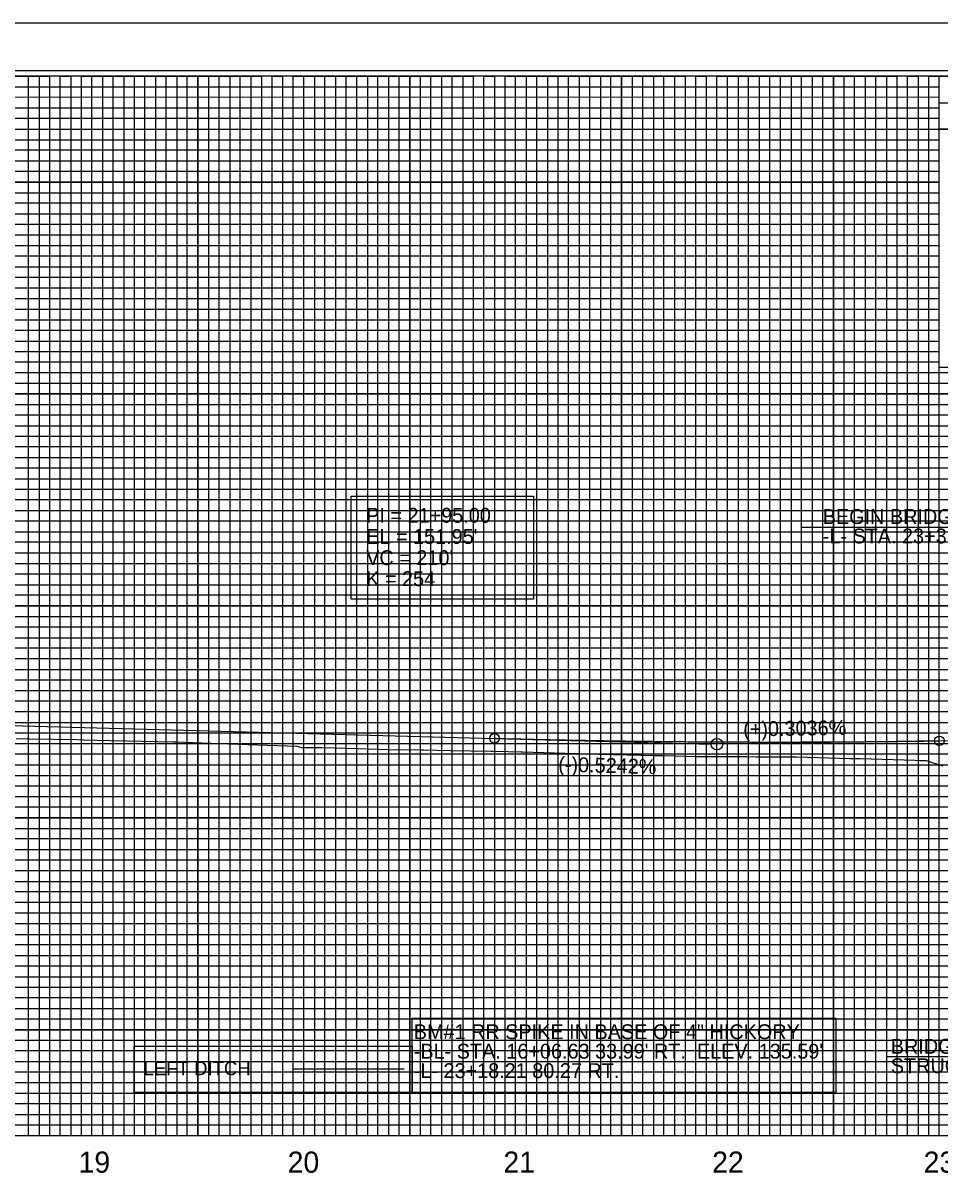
# Model space of a CAD drawing. Extents: x 573468 to 580768, y -57414 to -51768.
# Drawn here: x 579713 to 580145, y -52460 to -51914 of the extents above; entities that cross this region are included whole.
import ezdxf

# ---------------------------------------------------------------- set-up
doc = ezdxf.new("R2010")
doc.units = 0
for name, color, linetype in [('Exist Vertical Profile Ground Line', 7, 'Continuous'), ('Exist Vertical Profile Horizontal Axis Label Major', 7, 'Continuous'), ('Prop Approach Slab Hatching', 7, 'Continuous'), ('Prop Grid Mask', 7, 'Continuous'), ('Prop PFL Ditch Label CELL', 7, 'Continuous'), ('Prop PFL Text', 7, 'Continuous'), ('Prop Vertical Profile Curve Label', 7, 'Continuous'), ('Prop Vertical Profile Grade', 7, 'Continuous'), ('Prop Vertical Profile Grade Label', 7, 'Continuous'), ('Prop VPI Label', 7, 'Continuous'), ('Sheet Cutting Line CELL', 7, 'Continuous'), ('Sheet DOT Grid CELL', 7, 'Continuous'), ('Sheet Layout Profile Border Port 1', 7, 'Continuous'), ('Sheet Plot Border Inside CELL', 7, 'Continuous'), ('Sheet Plot Border Outside CELL', 7, 'Continuous'), ('Sheet Profile CELL', 7, 'Continuous'), ('Sheet Profile Grid Major CELL', 7, 'Continuous'), ('Sheet Profile Grid Middle CELL', 7, 'Continuous'), ('Sheet Profile Grid Minor CELL', 7, 'Continuous')]:
    doc.layers.add(name, color=color, linetype=linetype)

# ---------------------------------------------------------------- blocks, each defined once
blk = doc.blocks.new('Ditch Label Left')
at = {"layer": 'Prop Grid Mask'}
blk.add_lwpolyline([(-75, 12.5), (75, 12.5), (75, -12.5), (-75, -12.5)], close=True, dxfattribs=at)
at = {"layer": 'Prop PFL Ditch Label CELL'}
blk.add_line((10.55, 0.2), (70.55, 0.2), dxfattribs=at)
blk.add_text('LEFT DITCH', height=7.485, dxfattribs=at).set_placement((-70, -3.2))

msp = doc.modelspace()

# ---------------------------------------------------------------- linework, layer by layer
at = {"layer": 'Exist Vertical Profile Ground Line'}
for points in [[(579709.4, -52251.14), (579715.76, -52251.32), (579738.01, -52251.66), (579741.31, -52251.76), (579753.81, -52252.03), (579761.74, -52252.27), (579783.67, -52252.74), (579784.75, -52252.76), (579792.92, -52252.98), (579809.7, -52253.62), (579814.29, -52253.75), (579837.42, -52254.64), (579841.88, -52254.77), (579844.07, -52255.33), (579848.16, -52255.41), (579853.92, -52255.45), (579870.86, -52255.79), (579885.44, -52256.26), (579900.5, -52256.52), (579901.69, -52256.55), (579914.33, -52256.8), (579933.67, -52257.13), (579934.24, -52257.14), (579941.72, -52257.26), (579947.83, -52257.38)], [(579947.83, -52257.38), (579948.46, -52257.39), (579968.57, -52258.1), (579974.87, -52258.2), (579975.45, -52258.23), (579983.01, -52258.37), (579984.61, -52258.45), (580010.86, -52259.16), (580014.6, -52259.22), (580025.63, -52259.52), (580030.05, -52259.67), (580054.56, -52259.68), (580058.49, -52259.77), (580073.74, -52259.77), (580077.8, -52259.85), (580103.03, -52260.59), (580105.78, -52260.62), (580107.82, -52260.57), (580133.84, -52261.36), (580135.92, -52261.49), (580139.03, -52261.58), (580146.74, -52264.08)]]:
    msp.add_lwpolyline(points, dxfattribs=at)
at = {"layer": 'Prop Grid Mask'}
for points in [[(579867.64, -52136.75), (579953.56, -52136.75), (579953.56, -52185.34), (579867.64, -52185.34)], [(579896.42, -52383.16), (580096.42, -52383.16), (580096.42, -52418.16), (579896.42, -52418.16)]]:
    msp.add_lwpolyline(points, close=True, dxfattribs=at)
at = {"layer": 'Prop PFL Text'}
for p, q in [((580080.47, -52151.38), (580176.76, -52151.38)), ((580120.78, -52401.17), (580220.31, -52401.17))]:
    msp.add_line(p, q, dxfattribs=at)
at = {"layer": 'Prop Vertical Profile Curve Label'}
for centre in [(579935.21, -52251.05), (580145.21, -52252.21)]:
    msp.add_circle(centre, 2.25, dxfattribs=at)
at = {"layer": 'Prop Vertical Profile Grade'}
for p, q in [((579420.21, -52237.55), (579935.21, -52251.05)), ((580145.21, -52252.21), (580176.76, -52251.73))]:
    msp.add_line(p, q, dxfattribs=at)
msp.add_spline([(579935.21, -52251.05), (579939.41, -52251.16), (579943.61, -52251.26), (579947.81, -52251.36), (579952.01, -52251.46), (579956.21, -52251.55), (579960.41, -52251.65), (579964.61, -52251.73), (579968.81, -52251.82), (579973.01, -52251.9), (579977.21, -52251.97), (579981.41, -52252.05), (579985.61, -52252.12), (579989.81, -52252.18), (579994.01, -52252.25), (579998.21, -52252.31), (580002.41, -52252.36), (580006.61, -52252.42), (580010.81, -52252.47), (580015.01, -52252.51), (580019.21, -52252.55), (580023.41, -52252.59), (580027.61, -52252.63), (580031.81, -52252.66), (580036.01, -52252.69), (580040.21, -52252.71), (580044.41, -52252.73), (580048.61, -52252.75), (580052.81, -52252.77), (580057.01, -52252.78), (580061.21, -52252.79), (580065.41, -52252.79), (580069.61, -52252.79), (580073.81, -52252.79), (580078.01, -52252.78), (580082.21, -52252.77), (580086.41, -52252.76), (580090.61, -52252.74), (580094.81, -52252.72), (580099.01, -52252.7), (580103.21, -52252.67), (580107.41, -52252.64), (580111.61, -52252.6), (580115.81, -52252.57), (580120.01, -52252.53), (580124.21, -52252.48), (580128.41, -52252.43), (580132.61, -52252.38), (580136.81, -52252.33), (580141.01, -52252.27), (580145.21, -52252.21)], degree=3, dxfattribs=at)
at = {"layer": 'Prop VPI Label'}
for p, q in [((579935.21, -52251.05), (580037.47, -52253.73)), ((580145.21, -52252.21), (580042.96, -52253.76))]:
    msp.add_line(p, q, dxfattribs=at)
msp.add_circle((580040.21, -52253.8), 2.75, dxfattribs=at)
at = {"layer": 'Sheet Cutting Line CELL'}
msp.add_line((580362.21, -51913.55), (578678.21, -51913.55), dxfattribs=at)
at = {"layer": 'Sheet DOT Grid CELL'}
for p, q in [((579745.21, -52438.55), (579745.21, -51938.55)), ((579795.21, -52438.55), (579795.21, -51938.55)), ((579845.21, -52438.55), (579845.21, -51938.55)), ((579895.21, -52438.55), (579895.21, -51938.55)), ((579945.21, -52438.55), (579945.21, -51938.55)), ((579995.21, -52438.55), (579995.21, -51938.55)), ((580045.21, -52438.55), (580045.21, -51938.55)), ((580095.21, -52438.55), (580095.21, -51938.55)), ((580145.16, -51988.55), (578845.21, -51988.55)), ((580145.16, -52038.55), (578845.21, -52038.55)), ((580145.21, -52438.55), (580145.21, -52076.1)), ((580345.21, -52088.55), (578845.21, -52088.55)), ((580345.21, -52138.55), (578845.21, -52138.55)), ((580345.21, -52188.55), (578845.21, -52188.55)), ((580345.21, -52238.55), (578845.21, -52238.55)), ((580345.21, -52288.55), (578845.21, -52288.55)), ((580345.21, -52338.55), (578845.21, -52338.55)), ((580345.21, -52388.55), (578845.21, -52388.55))]:
    msp.add_line(p, q, dxfattribs=at)
at = {"layer": 'Sheet Layout Profile Border Port 1'}
msp.add_lwpolyline([(578895.21, -51938.55), (578895.21, -52438.55), (580295.21, -52438.55), (580295.21, -52076.1), (580145.16, -52076.1), (580145.16, -51938.55)], close=True, dxfattribs=at)
at = {"layer": 'Sheet Plot Border Inside CELL'}
msp.add_lwpolyline([(578691.21, -52991.1), (580357.71, -52991.1), (580357.71, -51936), (578691.21, -51936)], close=True, dxfattribs=at)
at = {"layer": 'Sheet Plot Border Outside CELL'}
msp.add_lwpolyline([(578678.21, -53013.55), (580362.21, -53013.55), (580362.21, -51913.55), (578678.21, -51913.55)], close=True, dxfattribs=at)
at = {"layer": 'Sheet Profile CELL'}
for p, q in [((580145.16, -51951.1), (580345.21, -51951.1)), ((578845.21, -52438.55), (580345.21, -52438.55))]:
    msp.add_line(p, q, dxfattribs=at)
for points in [[(580345.21, -51938.55), (578845.21, -51938.55), (578845.21, -52988.55), (580345.21, -52988.55)], [(580145.16, -51938.55), (580345.21, -51938.55), (580345.21, -51963.6), (580145.16, -51963.6)], [(580145.16, -51963.6), (580245.21, -51963.6), (580245.21, -52076.1), (580145.16, -52076.1)]]:
    msp.add_lwpolyline(points, close=True, dxfattribs=at)
at = {"layer": 'Sheet Profile Grid Major CELL'}
for points in [[(579695.21, -52438.55), (579745.21, -52438.55), (579745.21, -51938.55), (579795.21, -51938.55), (579795.21, -52438.55), (579845.21, -52438.55), (579845.21, -51938.55), (579895.21, -51938.55), (579895.21, -52438.55), (579945.21, -52438.55), (579945.21, -51938.55), (579995.21, -51938.55), (579995.21, -52438.55), (580045.21, -52438.55), (580045.21, -51938.55), (580095.21, -51938.55), (580095.21, -52438.55), (580145.21, -52438.55), (580145.21, -51938.55), (580171.51, -51938.55)], [(578845.21, -51988.55), (580145.21, -51988.55)], [(580145.21, -52038.55), (578845.21, -52038.55), (578845.21, -52088.55), (580345.21, -52088.55)], [(580345.21, -52138.55), (578845.21, -52138.55), (578845.21, -52188.55), (580345.21, -52188.55)], [(580345.21, -52238.55), (578845.21, -52238.55), (578845.21, -52288.55), (580345.21, -52288.55)], [(580345.21, -52338.55), (578845.21, -52338.55), (578845.21, -52338.55), (578845.21, -52388.55), (580345.21, -52388.55)]]:
    msp.add_lwpolyline(points, dxfattribs=at)
at = {"layer": 'Sheet Profile Grid Middle CELL'}
msp.add_line((578845.21, -51963.55), (580145.16, -51963.55), dxfattribs=at)
for points in [[(579670.21, -51938.55), (579720.21, -51938.55), (579720.21, -52438.55), (579770.21, -52438.55), (579770.21, -51938.55), (579820.21, -51938.55), (579820.21, -52438.55), (579870.21, -52438.55), (579870.21, -51938.55), (579920.21, -51938.55), (579920.21, -52438.55), (579970.21, -52438.55), (579970.21, -51938.55), (580020.21, -51938.55), (580020.21, -52438.55), (580070.21, -52438.55), (580070.21, -51938.55), (580120.21, -51938.55), (580120.21, -52438.55), (580170.21, -52438.55), (580170.21, -52076.1)], [(580145.21, -52013.55), (578845.21, -52013.55), (578845.21, -52063.55), (580145.21, -52063.55)], [(580345.21, -52113.55), (578845.21, -52113.55), (578845.21, -52163.55), (580170.21, -52163.55)], [(580345.21, -52213.55), (578845.21, -52213.55), (578845.21, -52263.55), (580345.21, -52263.55)], [(580345.21, -52313.55), (578845.21, -52313.55), (578845.21, -52363.55), (580345.21, -52363.55)], [(580345.21, -52413.55), (578845.21, -52413.55)]]:
    msp.add_lwpolyline(points, dxfattribs=at)
at = {"layer": 'Sheet Profile Grid Minor CELL'}
for p, q in [((578895.21, -51943.55), (580145.21, -51943.55)), ((580145.21, -51948.55), (578895.21, -51948.9)), ((578895.21, -51953.55), (580145.21, -51953.55)), ((580145.16, -52073.55), (578895.21, -52073.55)), ((580295.21, -52078.55), (578895.21, -52078.55)), ((580295.21, -52083.55), (578895.21, -52083.55)), ((578895.21, -52093.55), (580295.21, -52093.55)), ((580295.21, -52098.55), (578895.21, -52098.55)), ((578895.21, -52103.55), (580295.21, -52103.55)), ((580295.21, -52123.55), (578895.21, -52123.55)), ((578895.21, -52128.55), (580295.21, -52128.55)), ((580295.21, -52148.55), (578895.21, -52148.55)), ((578895.21, -52153.55), (580295.21, -52153.55)), ((580295.21, -52173.55), (578895.21, -52173.55)), ((578895.21, -52178.55), (580295.21, -52178.55)), ((580295.21, -52183.55), (578895.21, -52183.55)), ((578895.21, -52193.55), (580295.21, -52193.55)), ((580295.21, -52198.55), (578895.21, -52198.55)), ((578895.21, -52203.55), (580295.21, -52203.55)), ((580295.21, -52208.55), (578895.21, -52208.55)), ((578895.21, -52218.55), (580295.21, -52218.55)), ((580295.21, -52223.55), (578895.21, -52223.55)), ((578895.21, -52228.55), (580295.21, -52228.55)), ((580295.21, -52233.55), (578895.21, -52233.55)), ((578895.21, -52243.55), (580295.21, -52243.55)), ((580295.21, -52248.55), (578895.21, -52248.55)), ((578895.21, -52253.55), (580295.21, -52253.55)), ((580295.21, -52258.55), (578895.21, -52258.55)), ((578895.21, -52268.55), (580295.21, -52268.55)), ((580295.21, -52273.55), (578895.21, -52273.55)), ((578895.21, -52278.55), (580295.21, -52278.55)), ((580295.21, -52283.55), (578895.21, -52283.55)), ((578895.21, -52293.55), (580295.21, -52293.55)), ((580295.21, -52298.55), (578895.21, -52298.55)), ((578895.21, -52303.55), (580295.21, -52303.55)), ((580295.21, -52308.55), (578895.21, -52308.55)), ((578895.21, -52318.55), (580295.21, -52318.55)), ((580295.21, -52323.55), (578895.21, -52323.55)), ((580295.21, -52328.55), (578895.21, -52328.55)), ((580295.21, -52333.55), (578895.21, -52333.55)), ((578895.21, -52343.55), (580295.21, -52343.55)), ((580295.21, -52348.55), (578895.21, -52348.55)), ((578895.21, -52353.55), (580295.21, -52353.55)), ((580295.21, -52358.55), (578895.21, -52358.55)), ((578895.21, -52368.55), (580295.21, -52368.55)), ((580295.21, -52373.55), (578895.21, -52373.55)), ((578895.21, -52378.55), (580295.21, -52378.55)), ((580295.21, -52383.55), (578895.21, -52383.55)), ((578895.21, -52393.55), (580295.21, -52393.55)), ((580295.21, -52398.55), (578895.21, -52398.55)), ((578895.21, -52403.55), (580295.21, -52403.55)), ((580295.21, -52408.55), (578895.21, -52408.55)), ((578895.21, -52418.55), (580295.21, -52418.55)), ((580295.21, -52423.55), (578895.21, -52423.55)), ((578895.21, -52428.55), (580295.21, -52428.55))]:
    msp.add_line(p, q, dxfattribs=at)
for points in [[(579710.21, -52438.55), (579715.21, -52438.55), (579715.21, -51938.55), (579725.21, -51938.55), (579725.21, -52438.55), (579730.21, -52438.55)], [(579730.21, -52438.55), (579730.21, -51938.55), (579735.21, -51938.55), (579735.21, -52438.55), (579740.21, -52438.55), (579740.21, -51938.55), (579750.21, -51938.55), (579750.21, -52438.55), (579755.21, -52438.55), (579755.21, -51938.55), (579760.21, -51938.55), (579760.21, -52438.55), (579765.21, -52438.55), (579765.21, -51938.55), (579775.21, -51938.55), (579775.21, -52438.55), (579780.21, -52438.55), (579780.21, -51938.55), (579785.21, -51938.55), (579785.21, -52438.55), (579790.21, -52438.55), (579790.21, -51938.55), (579800.21, -51938.55), (579800.21, -52438.55), (579805.21, -52438.55), (579805.21, -51938.55), (579810.21, -51938.55), (579810.21, -52438.55), (579815.21, -52438.55), (579815.21, -51938.55), (579825.21, -51938.55), (579825.21, -52438.55), (579830.21, -52438.55), (579830.21, -51938.55), (579835.21, -51938.55), (579835.21, -52438.55), (579840.21, -52438.55), (579840.21, -51938.55), (579850.21, -51938.55), (579850.21, -52438.55), (579855.21, -52438.55), (579855.21, -51938.55), (579860.21, -51938.55), (579860.21, -52438.55), (579865.21, -52438.55), (579865.21, -51938.55), (579875.21, -51938.55), (579875.21, -52438.55), (579880.21, -52438.55), (579880.21, -51938.55), (579885.21, -51938.55), (579885.21, -52438.55), (579890.21, -52438.55), (579890.21, -51938.55), (579900.21, -51938.55), (579900.21, -52438.55), (579905.21, -52438.55), (579905.21, -51938.55), (579910.21, -51938.55), (579910.21, -52438.55), (579915.21, -52438.55), (579915.21, -51938.55), (579925.21, -51938.55), (579925.21, -52438.55), (579930.21, -52438.55), (579930.21, -51938.55), (579935.21, -51938.55), (579935.21, -52438.55), (579940.21, -52438.55), (579940.21, -51938.55), (579950.21, -51938.55), (579950.21, -52438.55), (579955.21, -52438.55), (579955.21, -51938.55), (579960.21, -51938.55), (579960.21, -52438.55), (579965.21, -52438.55), (579965.21, -51938.55), (579975.21, -51938.55), (579975.21, -52438.55), (579980.21, -52438.55), (579980.21, -51938.55), (579985.21, -51938.55), (579985.21, -52438.55), (579990.21, -52438.55), (579990.21, -51938.55), (580000.21, -51938.55), (580000.21, -52438.55), (580005.21, -52438.55), (580005.21, -51938.55), (580010.21, -51938.55), (580010.21, -52438.55), (580015.21, -52438.55), (580015.21, -51938.55), (580025.21, -51938.55), (580025.21, -52438.55), (580030.21, -52438.55), (580030.21, -51938.55), (580035.21, -51938.55), (580035.21, -52438.55)], [(580035.21, -52438.55), (580040.21, -52438.55), (580040.21, -51938.55), (580050.21, -51938.55), (580050.21, -52438.55), (580055.21, -52438.55), (580055.21, -51938.55), (580060.21, -51938.55), (580060.21, -52438.55), (580065.21, -52438.55), (580065.21, -51938.55), (580075.21, -51938.55), (580075.21, -52438.55), (580080.21, -52438.55), (580080.21, -51938.55), (580085.21, -51938.55), (580085.21, -52438.55), (580090.21, -52438.55), (580090.21, -51938.55), (580100.21, -51938.55), (580100.21, -52438.55), (580105.21, -52438.55), (580105.21, -51938.55), (580110.21, -51938.55), (580110.21, -52438.55), (580115.21, -52438.55), (580115.21, -51938.55), (580125.21, -51938.55), (580125.21, -52438.55), (580130.21, -52438.55), (580130.21, -51938.55), (580135.21, -51938.55), (580135.21, -52438.55), (580140.21, -52438.55), (580140.21, -51938.55), (580150.21, -51938.55)], [(580145.21, -51958.55), (578895.21, -51958.55), (578895.21, -51968.55), (580145.21, -51968.55)], [(580145.16, -51973.55), (578895.21, -51973.55), (578895.21, -51978.55), (580145.21, -51978.55)], [(580145.21, -51983.55), (578895.21, -51983.55), (578895.21, -51993.55), (580145.21, -51993.55)], [(580145.21, -51998.55), (578895.21, -51998.55), (578895.21, -52003.55), (580145.21, -52003.55)], [(580145.21, -52008.55), (578895.21, -52008.55), (578895.21, -52018.55), (580145.21, -52018.55)], [(580145.21, -52023.55), (578895.21, -52023.55), (578895.21, -52028.55), (580145.21, -52028.55)], [(580145.21, -52033.55), (578895.21, -52033.55), (578895.21, -52043.55), (580145.21, -52043.55)], [(580145.21, -52048.65), (578895.31, -52048.65), (578895.31, -52053.55), (580145.21, -52053.55)], [(580145.21, -52058.55), (578895.21, -52058.55), (578895.21, -52068.55), (580145.21, -52068.55)], [(580295.21, -52108.55), (578895.21, -52108.55), (578895.21, -52118.55), (580295.21, -52118.55)], [(580295.21, -52133.55), (578895.21, -52133.55), (578895.21, -52143.55), (580295.21, -52143.55)], [(580295.21, -52158.55), (578895.21, -52158.55), (578895.21, -52168.55), (580295.21, -52168.55)], [(580295.21, -52433.55), (578895.21, -52433.55)]]:
    msp.add_lwpolyline(points, dxfattribs=at)

# ---------------------------------------------------------------- block references
at = {"layer": 'Prop Approach Slab Hatching', "xscale": 0.875, "yscale": 0.875}
msp.add_blockref('Ditch Label Left', (579830.8, -52407.22), dxfattribs=at)

# ---------------------------------------------------------------- texts
at = {"layer": 'Exist Vertical Profile Horizontal Axis Label Major'}
for s, p in [('19', (579738.92, -52456.05)), ('20', (579837.6, -52456.05)), ('21', (579939.44, -52456.05)), ('22', (580037.99, -52456.05)), ('23', (580137.82, -52456.05))]:
    msp.add_text(s, height=10, dxfattribs=at).set_placement(p)
at = {"layer": 'Prop PFL Text'}
for s, p in [('BEGIN BRIDGE', (580090.17, -52149.89)), ('-L- STA. 23+31.55', (580090.17, -52159.07)), ('BM#1 RR SPIKE IN BASE OF 4" HICKORY', (579897.11, -52393.01)), ("-BL- STA. 16+06.63 33.99' RT.  ELEV. 135.59'", (579897.11, -52402.18)), ('BRIDGE EXCAVATION', (580122.3, -52399.89)), ('STRUCTURE PAY ITEM', (580122.3, -52409.06)), ('-L- 23+18.21 80.27 RT.', (579897.11, -52411.36))]:
    msp.add_text(s, height=7, dxfattribs=at).set_placement(p)
at = {"layer": 'Prop Vertical Profile Curve Label'}
for s, p in [("VC = 210'", (579874.66, -52169.3)), ('K = 254', (579874.66, -52179.19))]:
    msp.add_text(s, height=7, dxfattribs=at).set_placement(p)
at = {"layer": 'Prop Vertical Profile Grade Label'}
for s, rotation, p in [('(+)0.3036%', 0.8696, (580052.68, -52250.17)), ('(-)0.5242%', 358.4986, (579965.26, -52266.74))]:
    msp.add_text(s, height=7, rotation=rotation, dxfattribs=at).set_placement(p)
at = {"layer": 'Prop VPI Label'}
for s, p in [('PI = 21+95.00', (579874.66, -52149.3)), ("EL = 151.95'", (579874.66, -52159.3))]:
    msp.add_text(s, height=7, dxfattribs=at).set_placement(p)

doc.saveas('drawing.dxf')
